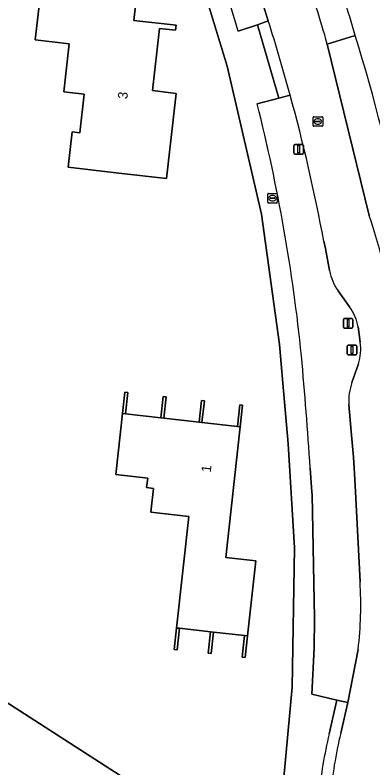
# Model space of a CAD drawing. Extents: x 162396 to 163643, y 386452 to 387406.
# Drawn here: x 163222.4 to 163259.6, y 386584.5 to 386662.7 of the extents above; entities that cross this region are included whole.
import ezdxf

# ---------------------------------------------------------------- set-up
doc = ezdxf.new("R2010")
doc.units = 0
for name, color, linetype in [('IMGEO_Afsluitpaal', 7, 'Continuous'), ('IMGEO_Berm_groen', 7, 'Continuous'), ('IMGEO_Berm_halfverhard', 7, 'Continuous'), ('IMGEO_Brandkraan', 7, 'Continuous'), ('IMGEO_Erf', 7, 'Continuous'), ('IMGEO_Fietspad_gesloten', 7, 'Continuous'), ('IMGEO_Groenvoorziening', 7, 'Continuous'), ('IMGEO_Lichtmast', 7, 'Continuous'), ('IMGEO_Muur', 7, 'Continuous'), ('IMGEO_Pand', 7, 'Continuous'), ('IMGEO_Pand_nummerreeks', 7, 'Continuous'), ('IMGEO_Rijbaan_lokaal_gesloten', 7, 'Continuous'), ('IMGEO_Rioolput', 7, 'Continuous'), ('IMGEO_Voetpad_halfverhard', 7, 'Continuous'), ('IMGEO_Voetpad_open', 7, 'Continuous')]:
    doc.layers.add(name, color=color, linetype=linetype)

msp = doc.modelspace()

# ---------------------------------------------------------------- linework, layer by layer
at = {"layer": 'IMGEO_Afsluitpaal'}
for p, q in [((163256.547, 386630.304), (163256.547, 386631.104)), ((163256.547, 386631.104), (163256.547, 386630.304)), ((163256.647, 386631.204), (163257.437, 386631.204)), ((163257.437, 386631.204), (163256.647, 386631.204)), ((163257.537, 386631.104), (163257.537, 386630.304)), ((163257.537, 386630.304), (163257.537, 386631.104)), ((163257.437, 386630.204), (163256.647, 386630.204)), ((163256.647, 386630.204), (163257.437, 386630.204)), ((163256.953, 386627.518), (163256.953, 386628.318)), ((163256.953, 386628.318), (163256.953, 386627.518)), ((163257.053, 386628.418), (163257.843, 386628.418)), ((163257.843, 386628.418), (163257.053, 386628.418)), ((163257.943, 386628.318), (163257.943, 386627.518)), ((163257.943, 386627.518), (163257.943, 386628.318)), ((163257.843, 386627.418), (163257.053, 386627.418)), ((163257.053, 386627.418), (163257.843, 386627.418))]:
    msp.add_line(p, q, dxfattribs=at)
for points in [[(163256.967, 386631.079), (163257.117, 386631.079), (163257.117, 386630.329), (163256.967, 386630.329), (163256.967, 386631.079)], [(163257.373, 386628.293), (163257.523, 386628.293), (163257.523, 386627.543), (163257.373, 386627.543), (163257.373, 386628.293)]]:
    msp.add_lwpolyline(points, dxfattribs=at)
for centre, start, end in [((163256.647, 386631.104), 90, 180), ((163256.647, 386631.104), 90, 180), ((163257.437, 386631.104), 0, 90), ((163257.437, 386631.104), 360, 90), ((163256.647, 386630.304), 180, 270), ((163256.647, 386630.304), 180, 270), ((163257.437, 386630.304), 270, 0), ((163257.437, 386630.304), 270, 0), ((163257.053, 386628.318), 90, 180), ((163257.053, 386628.318), 90, 180), ((163257.843, 386628.318), 0, 90), ((163257.843, 386628.318), 360, 90), ((163257.053, 386627.518), 180, 270), ((163257.053, 386627.518), 180, 270), ((163257.843, 386627.518), 270, 0), ((163257.843, 386627.518), 270, 0)]:
    msp.add_arc(centre, 0.1, start, end, dxfattribs=at)
at = {"layer": 'IMGEO_Berm_groen'}
for points in [[(163257.775, 386660.614), (163254.874, 386659.707), (163259.246, 386641.908)], [(163251.02, 386654.416), (163249.837, 386654.104), (163247.588, 386653.494)], [(163255.121, 386636.168), (163254.689, 386638.46), (163254.523, 386639.239)], [(163257.183, 386632.391), (163255.992, 386634.062)], [(163258.291, 386628.719), (163258.086, 386630.332)], [(163257.445, 386624.532), (163258.111, 386626.472)], [(163258.285, 386603.829), (163257.824, 386613.187), (163257.697, 386615.093), (163257.588, 386616.774), (163257.346, 386619.441), (163257.115, 386622.262)], [(163253.108, 386615.652), (163253.272, 386613.141), (163253.29, 386612.896), (163253.553, 386600.053), (163253.523, 386596.941), (163253.285, 386592.167), (163255.881, 386591.51), (163257.023, 386591.279), (163258.085, 386596.794)]]:
    msp.add_lwpolyline(points, dxfattribs=at)
for centre, radius, start, end in [((163073.4, 386603.365), 193.059, 5.17654, 17.24961), ((163062.958, 386603.017), 194.96, 10.70743, 15.28621), ((163072.495, 386609.187), 180.612, 5.7602, 14.20057), ((163201.979, 386622.622), 60.427, 356.68389, 18.61181), ((163260.476, 386637.149), 5.444, 190.38643, 214.55161), ((163253.349, 386629.482), 4.813, 10.17211, 37.18879), ((163253.627, 386627.962), 4.725, 341.61898, 9.22102), ((162718.802, 386579.689), 535.515, 3.85068, 5.10226), ((163262.729, 386622.605), 5.624, 159.96151, 183.49569), ((163220.244, 386601.39), 38.119, 353.07481, 3.66831)]:
    msp.add_arc(centre, radius, start, end, dxfattribs=at)
at = {"layer": 'IMGEO_Berm_halfverhard'}
msp.add_lwpolyline([(163245.61, 386661.046), (163247.621, 386661.731), (163248.741, 386662.13), (163248.201, 386663.801)], dxfattribs=at)
msp.add_arc((163080.288, 386614.583), 171.727, 15.6979, 17.32169, dxfattribs=at)
at = {"layer": 'IMGEO_Brandkraan'}
for p, q in [((163248.681, 386643.268), (163248.681, 386644.12)), ((163248.756, 386644.194), (163249.608, 386644.194)), ((163248.94, 386643.688), (163248.94, 386643.7)), ((163249.378, 386643.651), (163248.98, 386643.651)), ((163248.983, 386643.737), (163249.381, 386643.737)), ((163249.169, 386643.974), (163249.194, 386643.974)), ((163249.424, 386643.7), (163249.424, 386643.688)), ((163249.682, 386644.12), (163249.682, 386643.268)), ((163249.608, 386643.194), (163248.756, 386643.194)), ((163249.192, 386643.414), (163249.167, 386643.414))]:
    msp.add_line(p, q, dxfattribs=at)
for points in [[(163248.681, 386643.268), (163248.681, 386644.12)], [(163248.756, 386644.194), (163249.608, 386644.194)], [(163249.682, 386644.12), (163249.682, 386643.268)], [(163249.608, 386643.194), (163248.756, 386643.194)]]:
    msp.add_lwpolyline(points, dxfattribs=at)
for centre, radius, start, end in [((163248.758, 386644.118), 0.0765, 91.55205, 178.44795), ((163248.758, 386644.118), 0.0765, 91.55205, 178.44795), ((163248.98, 386643.697), 0.0403, 85.87752, 175.75265), ((163248.977, 386643.687), 0.0366, 178.93798, 274.71019), ((163249.381, 386643.694), 0.043, 264.86636, 352.45326), ((163249.385, 386643.699), 0.0386, 1.73085, 96.63898), ((163249.606, 386644.118), 0.0765, 1.55205, 88.44795), ((163249.606, 386644.118), 0.0765, 1.55205, 88.44795), ((163248.758, 386643.27), 0.0765, 181.55205, 268.44795), ((163248.758, 386643.27), 0.0765, 181.55205, 268.44795), ((163249.606, 386643.27), 0.0765, 271.55205, 358.44795), ((163249.606, 386643.27), 0.0765, 271.55205, 358.44795)]:
    msp.add_arc(centre, radius, start, end, dxfattribs=at)
for centre, major_axis, ratio, start_param, end_param in [((163249.168, 386643.694), (-0.387, 0.002), 0.722429, 4.712389, 7.853982), ((163249.193, 386643.694), (-0.39, 0.002), 0.717154, 1.570796, 4.712389)]:
    msp.add_ellipse(centre, major_axis=major_axis, ratio=ratio, start_param=start_param, end_param=end_param, dxfattribs=at)
at = {"layer": 'IMGEO_Erf'}
msp.add_lwpolyline([(163178.239, 386619.125), (163183.965, 386615.442), (163198.559, 386606.056), (163211.965, 386597.434), (163249.425, 386573.342), (163251.239, 386592.888), (163251.454, 386607.344), (163250.805, 386618.184), (163250.246, 386624.471), (163249.925, 386628.483), (163248.041, 386642.041), (163244.476, 386657.409), (163240.024, 386671.974), (163234.289, 386686.083), (163227.316, 386699.623)], dxfattribs=at)
for points in [[(163228.358, 386650.592), (163229.153, 386650.503), (163229.606, 386654.518), (163227.5, 386654.756), (163228.063, 386659.743), (163224.524, 386660.142), (163225.33, 386667.293), (163235.232, 386666.176), (163234.781, 386662.177), (163239.16, 386661.683), (163239.101, 386661.157), (163237.452, 386661.344), (163236.724, 386654.885), (163239.172, 386654.574), (163238.177, 386645.75), (163233.209, 386646.311), (163227.942, 386646.905)], [(163237.825, 386623.099), (163238.123, 386623.066), (163237.876, 386620.83), (163241.554, 386620.423), (163241.801, 386622.659), (163242.099, 386622.626), (163241.852, 386620.39), (163245.529, 386619.983), (163245.776, 386622.219), (163246.074, 386622.185), (163245.826, 386619.95), (163244.321, 386606.362), (163247.445, 386606.016), (163246.58, 386598.21), (163246.332, 386595.972), (163246.025, 386596.007), (163246.274, 386598.244), (163243.044, 386598.602), (163242.795, 386596.365), (163242.497, 386596.398), (163242.746, 386598.635), (163239.516, 386598.993), (163239.267, 386596.756), (163238.968, 386596.79), (163239.216, 386599.026), (163240.502, 386610.625), (163236.527, 386611.066), (163236.802, 386613.541), (163236.097, 386613.62), (163236.208, 386614.614), (163232.899, 386614.981), (163233.6, 386621.303), (163233.848, 386623.539), (163234.147, 386623.506), (163233.9, 386621.27), (163237.578, 386620.863)]]:
    msp.add_lwpolyline(points, close=True, dxfattribs=at)
at = {"layer": 'IMGEO_Fietspad_gesloten'}
for centre, radius, start, end in [((163202.155, 386645.392), 57.665, 15.30585, 19.30189), ((163073.4, 386603.365), 193.059, 5.17654, 17.24961)]:
    msp.add_arc(centre, radius, start, end, dxfattribs=at)
at = {"layer": 'IMGEO_Groenvoorziening'}
msp.add_lwpolyline([(163248.514, 386565.269), (163249.277, 386572.055), (163249.425, 386573.342), (163211.965, 386597.434)], dxfattribs=at)
at = {"layer": 'IMGEO_Lichtmast'}
for p, q in [((163251.407, 386648.384), (163251.407, 386649.184)), ((163251.407, 386649.184), (163251.407, 386648.384)), ((163251.507, 386649.284), (163252.297, 386649.284)), ((163252.297, 386649.284), (163251.507, 386649.284)), ((163252.397, 386649.184), (163252.397, 386648.384)), ((163252.397, 386648.384), (163252.397, 386649.184)), ((163252.297, 386648.284), (163251.507, 386648.284)), ((163251.507, 386648.284), (163252.297, 386648.284))]:
    msp.add_line(p, q, dxfattribs=at)
msp.add_lwpolyline([(163251.827, 386649.159), (163251.977, 386649.159), (163251.977, 386648.409), (163251.827, 386648.409), (163251.827, 386649.159)], dxfattribs=at)
for centre, start, end in [((163251.507, 386649.184), 90, 180), ((163251.507, 386649.184), 90, 180), ((163252.297, 386649.184), 0, 90), ((163252.297, 386649.184), 360, 90), ((163251.507, 386648.384), 180, 270), ((163251.507, 386648.384), 180, 270), ((163252.297, 386648.384), 270, 0), ((163252.297, 386648.384), 270, 0)]:
    msp.add_arc(centre, 0.1, start, end, dxfattribs=at)
at = {"layer": 'IMGEO_Muur'}
for points in [[(163233.9, 386621.27), (163234.147, 386623.506), (163233.848, 386623.539), (163233.6, 386621.303)], [(163237.876, 386620.83), (163238.123, 386623.066), (163237.825, 386623.099), (163237.578, 386620.863)], [(163241.852, 386620.39), (163242.099, 386622.626), (163241.801, 386622.659), (163241.554, 386620.423)], [(163245.826, 386619.95), (163246.074, 386622.185), (163245.776, 386622.219), (163245.529, 386619.983)], [(163239.216, 386599.026), (163238.968, 386596.79), (163239.267, 386596.756), (163239.516, 386598.993)], [(163242.746, 386598.635), (163242.497, 386596.398), (163242.795, 386596.365), (163243.044, 386598.602)], [(163246.274, 386598.244), (163246.025, 386596.007), (163246.332, 386595.972), (163246.58, 386598.21)]]:
    msp.add_lwpolyline(points, close=True, dxfattribs=at)
at = {"layer": 'IMGEO_Pand'}
for points in [[(163239.172, 386654.574), (163236.724, 386654.885), (163237.452, 386661.344), (163239.101, 386661.157), (163239.16, 386661.683), (163234.781, 386662.177), (163235.232, 386666.176), (163225.33, 386667.293), (163224.524, 386660.142), (163228.063, 386659.743), (163227.5, 386654.756), (163229.606, 386654.518), (163229.153, 386650.503), (163228.358, 386650.592), (163227.942, 386646.905), (163233.209, 386646.311), (163238.177, 386645.75)], [(163241.852, 386620.39), (163241.554, 386620.423), (163237.876, 386620.83), (163237.578, 386620.863), (163233.9, 386621.27), (163233.6, 386621.303), (163232.899, 386614.981), (163236.208, 386614.614), (163236.097, 386613.62), (163236.802, 386613.541), (163236.527, 386611.066), (163240.502, 386610.625), (163239.216, 386599.026), (163239.516, 386598.993), (163242.746, 386598.635), (163243.044, 386598.602), (163246.274, 386598.244), (163246.58, 386598.21), (163247.445, 386606.016), (163244.321, 386606.362), (163245.826, 386619.95), (163245.529, 386619.983)]]:
    msp.add_lwpolyline(points, close=True, dxfattribs=at)
at = {"layer": 'IMGEO_Rijbaan_lokaal_gesloten'}
for points in [[(163248.201, 386663.801), (163248.741, 386662.13)], [(163259.246, 386641.908), (163254.874, 386659.707)], [(163254.523, 386639.239), (163254.689, 386638.46), (163255.121, 386636.168)], [(163255.992, 386634.062), (163257.183, 386632.391)], [(163258.086, 386630.332), (163258.291, 386628.719)], [(163258.111, 386626.472), (163257.445, 386624.532)], [(163257.115, 386622.262), (163257.346, 386619.441), (163257.588, 386616.774), (163257.697, 386615.093), (163257.824, 386613.187), (163258.285, 386603.829)], [(163258.085, 386596.794), (163257.023, 386591.279), (163256.29, 386588.103)]]:
    msp.add_lwpolyline(points, dxfattribs=at)
for centre, radius, start, end in [((163182.923, 386640.178), 74.555, 15.18544, 18.2624), ((163060.719, 386602.388), 197.285, 15.29098, 17.62718), ((163062.958, 386603.017), 194.96, 10.70743, 15.28621), ((163201.979, 386622.622), 60.427, 356.68389, 18.61181), ((163260.476, 386637.149), 5.444, 190.38643, 214.55161), ((163253.349, 386629.482), 4.813, 10.17211, 37.18879), ((163253.627, 386627.962), 4.725, 341.61898, 9.22102), ((163262.729, 386622.605), 5.624, 159.96151, 183.49569), ((163220.244, 386601.39), 38.119, 353.07481, 3.66831), ((163297.009, 386577.968), 41.961, 166.0234, 175.21446)]:
    msp.add_arc(centre, radius, start, end, dxfattribs=at)
at = {"layer": 'IMGEO_Rioolput'}
for p, q in [((163253.401, 386651.241), (163253.401, 386652.093)), ((163253.476, 386652.167), (163254.328, 386652.167)), ((163253.66, 386651.661), (163253.66, 386651.673)), ((163254.098, 386651.624), (163253.7, 386651.624)), ((163253.703, 386651.71), (163254.101, 386651.71)), ((163253.889, 386651.947), (163253.914, 386651.947)), ((163254.144, 386651.673), (163254.144, 386651.661)), ((163254.402, 386652.093), (163254.402, 386651.241)), ((163254.328, 386651.167), (163253.476, 386651.167)), ((163253.912, 386651.387), (163253.887, 386651.387))]:
    msp.add_line(p, q, dxfattribs=at)
for points in [[(163253.401, 386651.241), (163253.401, 386652.093)], [(163253.476, 386652.167), (163254.328, 386652.167)], [(163254.402, 386652.093), (163254.402, 386651.241)], [(163254.328, 386651.167), (163253.476, 386651.167)]]:
    msp.add_lwpolyline(points, dxfattribs=at)
for centre, radius, start, end in [((163253.478, 386652.091), 0.0765, 91.55205, 178.44795), ((163253.478, 386652.091), 0.0765, 91.55205, 178.44795), ((163253.7, 386651.67), 0.0403, 85.87752, 175.75265), ((163253.697, 386651.66), 0.0366, 178.93798, 274.71019), ((163254.101, 386651.667), 0.043, 264.86636, 352.45326), ((163254.105, 386651.672), 0.0386, 1.73085, 96.63898), ((163254.326, 386652.091), 0.0765, 1.55205, 88.44795), ((163254.326, 386652.091), 0.0765, 1.55205, 88.44795), ((163253.478, 386651.243), 0.0765, 181.55205, 268.44795), ((163253.478, 386651.243), 0.0765, 181.55205, 268.44795), ((163254.326, 386651.243), 0.0765, 271.55205, 358.44795), ((163254.326, 386651.243), 0.0765, 271.55205, 358.44795)]:
    msp.add_arc(centre, radius, start, end, dxfattribs=at)
for centre, major_axis, ratio, start_param, end_param in [((163253.888, 386651.667), (-0.387, 0.002), 0.722429, 4.712389, 7.853982), ((163253.913, 386651.667), (-0.39, 0.002), 0.717154, 1.570796, 4.712389)]:
    msp.add_ellipse(centre, major_axis=major_axis, ratio=ratio, start_param=start_param, end_param=end_param, dxfattribs=at)
at = {"layer": 'IMGEO_Voetpad_halfverhard'}
msp.add_lwpolyline([(163254.874, 386659.707), (163257.775, 386660.614)], dxfattribs=at)
for centre, radius, start, end in [((163202.155, 386645.392), 57.665, 15.30585, 19.30189), ((163182.923, 386640.178), 74.555, 15.18544, 18.2624)]:
    msp.add_arc(centre, radius, start, end, dxfattribs=at)
at = {"layer": 'IMGEO_Voetpad_open'}
for points in [[(163212.434, 386723.369), (163227.044, 386700.095), (163227.316, 386699.623), (163234.289, 386686.083), (163240.024, 386671.974), (163244.476, 386657.409), (163248.041, 386642.041), (163249.925, 386628.483), (163250.246, 386624.471), (163250.805, 386618.184), (163251.454, 386607.344), (163251.239, 386592.888), (163249.425, 386573.342), (163249.277, 386572.055), (163248.514, 386565.269)], [(163247.588, 386653.494), (163249.837, 386654.104), (163247.621, 386661.731), (163245.61, 386661.046)], [(163248.741, 386662.13), (163247.621, 386661.731), (163249.837, 386654.104), (163251.02, 386654.416)], [(163255.074, 386588.02), (163255.881, 386591.51), (163253.285, 386592.167), (163253.523, 386596.941), (163253.553, 386600.053), (163253.29, 386612.896), (163253.272, 386613.141), (163253.108, 386615.652)], [(163257.023, 386591.279), (163255.881, 386591.51), (163255.074, 386588.02)], [(163256.29, 386588.103), (163257.023, 386591.279)]]:
    msp.add_lwpolyline(points, dxfattribs=at)
for centre, radius, start, end in [((163080.288, 386614.583), 171.727, 15.6979, 17.32169), ((163060.719, 386602.388), 197.285, 15.29098, 17.62718), ((163072.495, 386609.187), 180.612, 5.7602, 14.20057), ((162718.802, 386579.689), 535.515, 3.85068, 5.10226), ((163297.009, 386577.968), 41.961, 166.0234, 175.21446), ((163298.334, 386577.584), 44.501, 166.43673, 174.82954), ((163298.334, 386577.584), 44.501, 166.43673, 174.82954)]:
    msp.add_arc(centre, radius, start, end, dxfattribs=at)

# ---------------------------------------------------------------- texts
at = {"layer": 'IMGEO_Pand_nummerreeks'}
for s, rotation, p in [('3', 83.57162, (163234.084, 386653.957)), ('1', 83.67809, (163242.761, 386615.169))]:
    msp.add_text(s, height=1, rotation=rotation, dxfattribs=at).set_placement(p)

doc.saveas('drawing.dxf')
